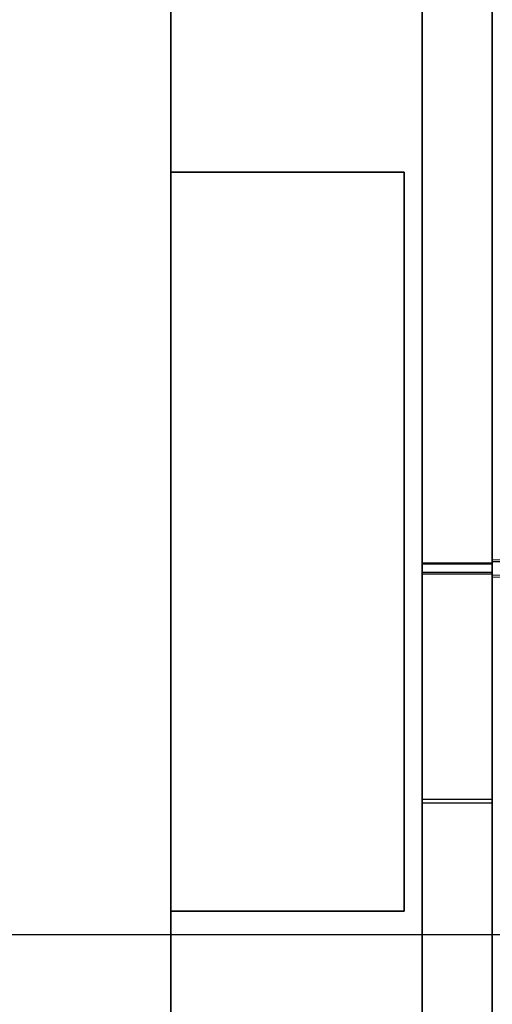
# Model space of a CAD drawing. Header units: millimetres. Extents: x 0 to 1524, y 0 to 1016.
# Tile 331 of 352: x 1395 to 1396, y 411 to 413. Entities that reach past the tile are written whole.
import ezdxf

# ---------------------------------------------------------------- set-up
doc = ezdxf.new("R2010")
doc.units = ezdxf.units.MM
doc.header["$LTSCALE"] = 83.82
doc.layers.get('0').update_dxf_attribs({"linetype": 'CONTINUOUS'})
doc.styles.get("Standard").update_dxf_attribs({"font": 'txt', "width": 0.8})
doc.dimstyles.new('DIMSTYLE_1', dxfattribs={"dimtxt": 15, "dimasz": 12, "dimexe": 0.18, "dimexo": 0.0625, "dimgap": 0.09, "dimtad": 1, "dimzin": 0, "dimdsep": 46, "dimtxsty": 'STANDARD', "dimblk": 'CLOSED', "dimblk1": 'CLOSED', "dimblk2": 'CLOSED', "dimcen": 0.09, "dimadec": 0, "dimazin": 0, "dimtp": 0.01, "dimtm": 0.01, "dimtfac": 1, "dimtofl": 0, "dimtmove": 0, "dimatfit": 3, "dimldrblk": 'CLOSED', "dimfxl": 1, "dimtolj": 1, "dimtzin": 0, "dimarcsym": 0})

# ---------------------------------------------------------------- blocks, each defined once
blk = doc.blocks.new('_CLOSED')
at = {"color": 0, "linetype": 'BYBLOCK'}
for p, q in [((0, 0), (-1, 0.20833)), ((-1, 0.20833), (-1, -0.20833)), ((-1, -0.20833), (0, 0)), ((-1, 0), (0, 0))]:
    blk.add_line(p, q, dxfattribs=at)
blk = doc.blocks.new('*D5')
at = {"color": 2, "linetype": 'CONTINUOUS'}
for p, q in [((1198.1454, 405.5567), (1198.1454, 520.5283)), ((1416.104, 413.0175), (1416.104, 520.5283)), ((1198.1454, 519.5283), (1307.1247, 519.5283)), ((1416.104, 519.5283), (1307.1247, 519.5283))]:
    blk.add_line(p, q, dxfattribs=at)
at = {"color": 2, "linetype": 'CONTINUOUS', "xscale": 12, "yscale": 12, "zscale": 12, "rotation": 180}
blk.add_blockref('_CLOSED', (1198.1454, 519.5283), dxfattribs=at)
at = {"color": 2, "linetype": 'CONTINUOUS', "xscale": 12, "yscale": 12, "zscale": 12}
blk.add_blockref('_CLOSED', (1416.104, 519.5283), dxfattribs=at)

msp = doc.modelspace()

# ---------------------------------------------------------------- linework, layer by layer
at = {"color": 7, "linetype": 'CONTINUOUS'}
for p, q in [((1395.3154, 417.7067), (1395.3154, 411.1067)), ((1395.3154, 411.1067), (1395.3154, 417.7067)), ((1395.3154, 417.7067), (1395.3154, 411.1067)), ((1395.3154, 411.1067), (1395.3154, 417.7067)), ((1395.3154, 417.7067), (1395.3154, 411.1067)), ((1395.3154, 411.1067), (1395.3154, 417.7067)), ((1395.3154, 417.7067), (1395.3154, 411.1067)), ((1395.3154, 411.1067), (1395.3154, 417.7067)), ((1395.3154, 412.7401), (1395.8154, 412.7401)), ((1395.3154, 411.1567), (1395.3154, 412.7401)), ((1395.3154, 412.7401), (1395.3154, 411.1567)), ((1395.8154, 412.7401), (1395.3154, 412.7401)), ((1395.3154, 412.7401), (1395.8154, 412.7401)), ((1395.3154, 411.1567), (1395.3154, 412.7401)), ((1395.3154, 412.7401), (1395.3154, 411.1567)), ((1395.8154, 412.7401), (1395.3154, 412.7401)), ((1395.3154, 412.7401), (1395.8154, 412.7401)), ((1395.3154, 411.1567), (1395.3154, 412.7401)), ((1395.3154, 412.7401), (1395.3154, 411.1567)), ((1395.8154, 412.7401), (1395.3154, 412.7401)), ((1395.3154, 412.7401), (1395.8154, 412.7401)), ((1395.3154, 411.1567), (1395.3154, 412.7401)), ((1395.3154, 412.7401), (1395.3154, 411.1567)), ((1395.8154, 412.7401), (1395.3154, 412.7401)), ((1395.8154, 412.7401), (1395.8154, 411.1567)), ((1395.8154, 411.1567), (1395.8154, 412.7401)), ((1395.8154, 412.7401), (1395.8154, 411.1567)), ((1395.8154, 411.1567), (1395.8154, 412.7401)), ((1395.8154, 412.7401), (1395.8154, 411.1567)), ((1395.8154, 411.1567), (1395.8154, 412.7401)), ((1395.8154, 412.7401), (1395.8154, 411.1567)), ((1395.8154, 411.1567), (1395.8154, 412.7401)), ((1395.8154, 411.1567), (1395.3154, 411.1567)), ((1395.3154, 411.1567), (1395.8154, 411.1567)), ((1395.8154, 411.1567), (1395.3154, 411.1567)), ((1395.3154, 411.1567), (1395.8154, 411.1567)), ((1395.8154, 411.1567), (1395.3154, 411.1567)), ((1395.3154, 411.1567), (1395.8154, 411.1567)), ((1395.8154, 411.1567), (1395.3154, 411.1567)), ((1395.3154, 411.1567), (1395.8154, 411.1567)), ((1395.3154, 411.1067), (1395.3154, 410.0067)), ((1395.3154, 410.0067), (1395.3154, 411.1067)), ((1395.3154, 411.1067), (1395.3154, 410.0067)), ((1395.3154, 410.0067), (1395.3154, 411.1067)), ((1395.3154, 411.1067), (1395.3154, 410.0067)), ((1395.3154, 410.0067), (1395.3154, 411.1067)), ((1395.3154, 411.1067), (1395.3154, 410.0067)), ((1395.3154, 410.0067), (1395.3154, 411.1067))]:
    msp.add_line(p, q, dxfattribs=at)
at = {"color": 6, "linetype": 'CONTINUOUS'}
for p, q in [((1396.004, 413.461), (1396.004, 410.4626)), ((1396.004, 411.9063), (1396.004, 413.4562)), ((1396.004, 413.4555), (1396.004, 411.9056)), ((1396.004, 411.9013), (1396.004, 413.4541)), ((1396.004, 413.4278), (1396.004, 411.8807)), ((1396.004, 411.873), (1396.004, 413.423)), ((1396.004, 413.4223), (1396.004, 411.8724)), ((1396.004, 410.4194), (1396.004, 413.4208)), ((1395.854, 413.3125), (1395.854, 410.4626)), ((1395.854, 411.9013), (1395.854, 413.3026)), ((1395.854, 413.2793), (1395.854, 411.8807)), ((1395.854, 410.4194), (1395.854, 413.2694)), ((1395.854, 411.9026), (1395.854, 411.8999)), ((1396.004, 411.9026), (1395.854, 411.9026)), ((1396.004, 411.9096), (1396.004, 411.9089)), ((1396.004, 411.9063), (1396.004, 411.9056)), ((1396.004, 411.8999), (1396.004, 411.9026)), ((1396.004, 411.8999), (1395.854, 411.8999)), ((1395.854, 411.882), (1395.854, 411.8793)), ((1396.004, 411.882), (1395.854, 411.882)), ((1395.854, 411.8807), (1395.854, 409.1297)), ((1396.004, 411.8793), (1396.004, 411.882)), ((1396.004, 411.8807), (1396.004, 408.9797)), ((1395.854, 411.8793), (1396.004, 411.8793)), ((1396.004, 411.8764), (1396.004, 411.8757)), ((1396.004, 411.873), (1396.004, 411.8724)), ((1395.854, 411.3883), (1395.854, 411.3966)), ((1395.854, 411.3966), (1396.004, 411.3966)), ((1396.004, 411.3883), (1396.004, 411.3966)), ((1395.854, 409.8884), (1395.854, 411.3883)), ((1395.854, 411.3883), (1396.004, 411.3883)), ((1396.004, 409.8884), (1396.004, 411.3883)), ((1394.3654, 411.1067), (1397.6654, 411.1067)), ((1394.3654, 411.1067), (1395.3154, 411.1067)), ((1394.3654, 411.1067), (1395.3154, 411.1067)), ((1394.3654, 411.1067), (1397.6654, 411.1067)), ((1394.3654, 411.1067), (1397.6654, 411.1067)), ((1394.3654, 411.1067), (1395.3154, 411.1067)), ((1394.3654, 411.1067), (1395.3154, 411.1067)), ((1394.3654, 411.1067), (1397.6654, 411.1067)), ((1394.3654, 411.1067), (1397.6654, 411.1067)), ((1394.3654, 411.1067), (1395.3154, 411.1067)), ((1394.3654, 411.1067), (1395.3154, 411.1067)), ((1394.3654, 411.1067), (1397.6654, 411.1067)), ((1394.3654, 411.1067), (1397.6654, 411.1067)), ((1394.3654, 411.1067), (1395.3154, 411.1067)), ((1394.3654, 411.1067), (1395.3154, 411.1067)), ((1394.3654, 411.1067), (1397.6654, 411.1067)), ((1395.3154, 411.1067), (1397.1654, 411.1067)), ((1395.3154, 411.1067), (1397.1654, 411.1067)), ((1395.3154, 411.1067), (1397.1654, 411.1067)), ((1395.3154, 411.1067), (1397.1654, 411.1067)), ((1395.3154, 411.1067), (1397.1654, 411.1067)), ((1395.3154, 411.1067), (1397.1654, 411.1067)), ((1395.3154, 411.1067), (1397.1654, 411.1067)), ((1395.3154, 411.1067), (1397.1654, 411.1067))]:
    msp.add_line(p, q, dxfattribs=at)
for points in [[(1395.854, 411.3966), (1395.854, 411.4069), (1395.854, 411.4358), (1395.854, 411.4823), (1395.854, 411.5458), (1395.854, 411.6217), (1395.854, 411.7081), (1395.854, 411.8034), (1395.854, 411.9013)], [(1396.004, 411.9056), (1396.0848, 411.9061), (1396.1363, 411.9068), (1396.1539, 411.9076), (1396.1363, 411.9083), (1396.0848, 411.909), (1396.004, 411.9096)], [(1396.004, 411.3966), (1396.004, 411.4069), (1396.004, 411.4358), (1396.004, 411.4823), (1396.004, 411.5458), (1396.004, 411.6217), (1396.004, 411.7081), (1396.004, 411.8034), (1396.004, 411.9013)], [(1396.004, 411.8724), (1396.0848, 411.8729), (1396.1363, 411.8736), (1396.1539, 411.8744), (1396.1363, 411.8751), (1396.0848, 411.8758), (1396.004, 411.8764)]]:
    msp.add_lwpolyline(points, dxfattribs=at)

# ---------------------------------------------------------------- dimensions: what is measured, and where the dimension line sits
at = {"color": 2, "linetype": 'CONTINUOUS'}
dim = msp.add_linear_dim(base=(1198.1454, 519.5283), p1=(1416.104, 413.0175), p2=(1198.1454, 405.5567), angle=180, dimstyle='DIMSTYLE_1', dxfattribs=at)
dim.commit()
dim.dimension.update_dxf_attribs({"geometry": '*D5', "text_midpoint": (1271.1247, 523.2783), "dimtype": 160})

doc.saveas('drawing.dxf')
